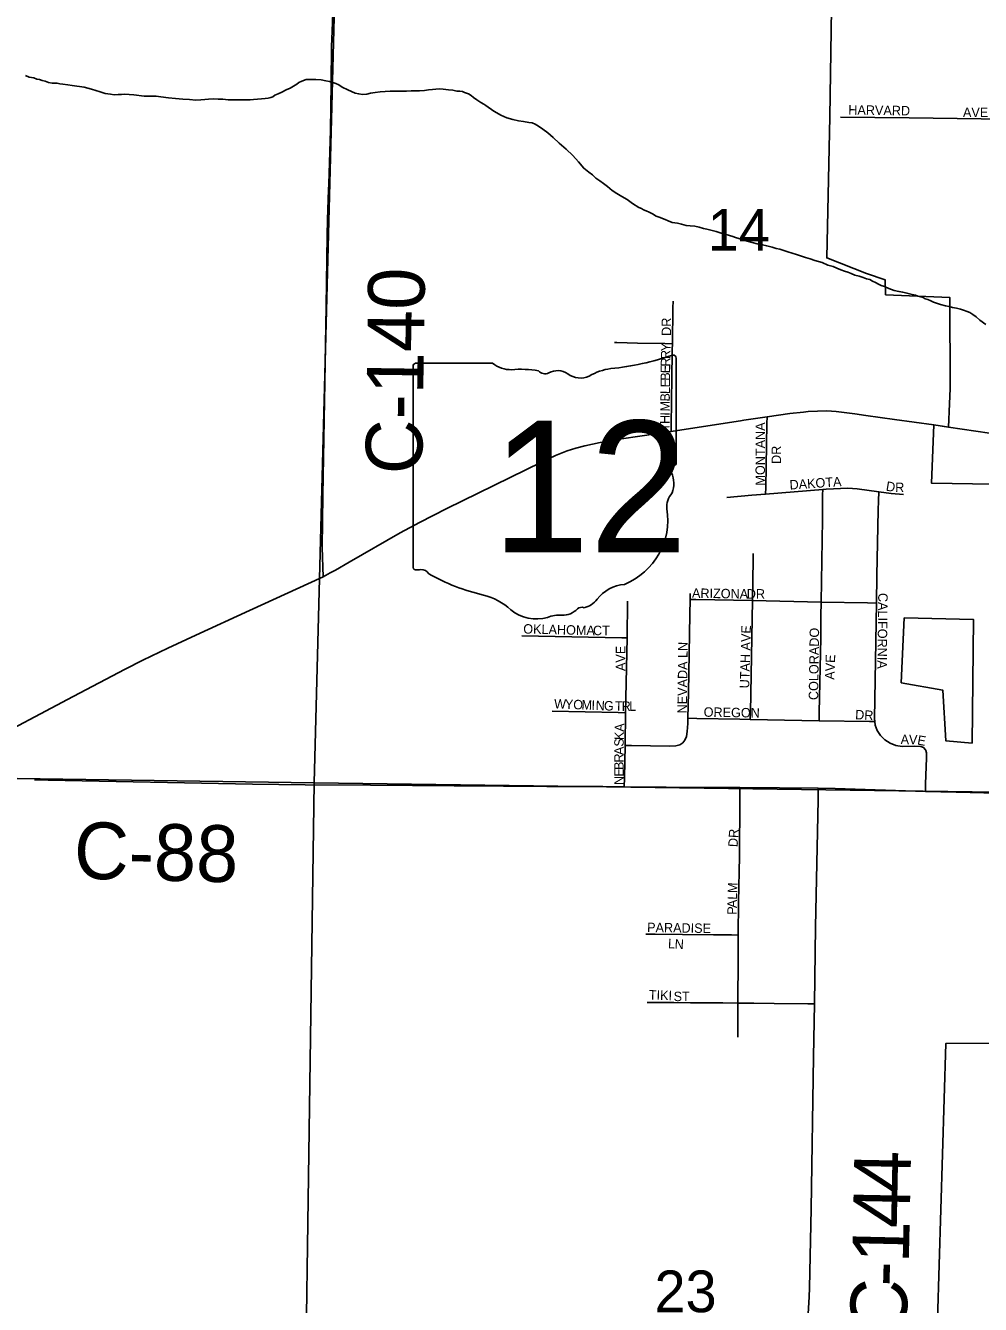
# Model space of a CAD drawing. Extents: x 1587405 to 1714697, y 1028970 to 1155083.
# Drawn here: x 1638921 to 1643974, y 1105700 to 1112465 of the extents above; entities that cross this region are included whole.
import ezdxf

# ---------------------------------------------------------------- set-up
doc = ezdxf.new("R2010")
doc.units = 0
for name, color, linetype in [('GM_X_City_Street', 7, 'Continuous'), ('GM_X_City_Street_Text', 7, 'Continuous'), ('GM_X_Corporation', 7, 'Continuous'), ('GM_X_County_Road', 7, 'Continuous'), ('GM_X_County_Road_Text', 7, 'Continuous'), ('GM_X_Minor_Lake', 7, 'Continuous'), ('GM_X_Minor_River', 7, 'Continuous'), ('GM_X_Section', 7, 'Continuous'), ('GM_X_Section_Text', 7, 'Continuous'), ('GM_X_State_Location', 7, 'Continuous'), ('GM_X_State_Route', 7, 'Continuous'), ('GM_X_State_Shield', 7, 'Continuous'), ('GM_X_Township_Subdivision', 7, 'Continuous'), ('GM_X_Township_Subdivision_Text', 7, 'Continuous')]:
    doc.layers.add(name, color=color, linetype=linetype)

msp = doc.modelspace()

# ---------------------------------------------------------------- linework, layer by layer
at = {"layer": 'GM_X_City_Street'}
msp.add_lwpolyline([(1643233.8, 1111981.5), (1643596.4, 1111976.6), (1644105.4, 1111969.6)], dxfattribs=at)
at = {"layer": 'GM_X_Corporation'}
for points in [[(1644042.3, 1110039), (1643714.4, 1110045.3), (1643728.2, 1110352.7), (1643805.6, 1110341.6), (1643811.1, 1110464.3), (1643813.5, 1110546.1), (1643812.2, 1111026.6), (1643472, 1111040.9), (1643469.3, 1111120.4), (1643370.5, 1111153.3), (1643160.9, 1111235.8), (1643177.8, 1111982.8), (1643191.4, 1112897.2)], [(1643720.1, 1104738.2), (1643791.6, 1107080.6), (1644063.9, 1107082.4)]]:
    msp.add_lwpolyline(points, dxfattribs=at)
at = {"layer": 'GM_X_County_Road'}
for points in [[(1640525.3, 1111626.5), (1640534, 1111912.1), (1640537.7, 1112157.8), (1640540.2, 1112354.5), (1640543, 1112436.5), (1640546.2, 1112533)], [(1640524.4, 1111598.6), (1640525.3, 1111626.5)], [(1640495.4, 1109549.8), (1640490, 1109705), (1640494.8, 1109978.8), (1640512, 1110978.3), (1640517.7, 1111355.1), (1640519.5, 1111437.1), (1640524.4, 1111598.6)], [(1638967.8, 1108475.6), (1639040.1, 1108474), (1640122.4, 1108451.8), (1640401.3, 1108448.6), (1640745.6, 1108446.1), (1641188.3, 1108443.2), (1641450.8, 1108441.6), (1641680.3, 1108439.2), (1641860.8, 1108439.5), (1641975.5, 1108439), (1642089.1, 1108438.2)], [(1642089.1, 1108438.2), (1642533.2, 1108435), (1642701.7, 1108434.2)], [(1642701.7, 1108434.2), (1642910.4, 1108433.4), (1643115.7, 1108430.5)], [(1643095.4, 1107289.3), (1643101.8, 1107697.5), (1643114.5, 1108369.7), (1643115.7, 1108430.5)], [(1643115.7, 1108430.5), (1643205.5, 1108429.2), (1643682.9, 1108413.7)], [(1643682.9, 1108413.7), (1643844.9, 1108410.2), (1643992.3, 1108405.8), (1644030, 1108405.1)], [(1642966.4, 1105261.2), (1642979, 1105286.3), (1642985.1, 1105300.4), (1642997.6, 1105333.1), (1643005.6, 1105356), (1643015.4, 1105383.7), (1643022.7, 1105407.3), (1643037.5, 1105464.1), (1643047, 1105508.2), (1643048.5, 1105518.5), (1643058.8, 1105589), (1643066.6, 1105710.1), (1643067.5, 1105739), (1643070, 1105788.2), (1643078.9, 1106205.4), (1643091, 1107008.8), (1643095.4, 1107289.3)]]:
    msp.add_lwpolyline(points, dxfattribs=at)
at = {"layer": 'GM_X_Minor_Lake'}
for points in [[(1643569.8, 1109332.9), (1643554.8, 1108988.2), (1643774.8, 1108949.6), (1643791.4, 1108680.5)], [(1643569.8, 1109332.9), (1643936.9, 1109323.5), (1643929.6, 1108669.6), (1643791.4, 1108680.5), (1643774.8, 1108949.6), (1643554.8, 1108988.2), (1643569.8, 1109332.9)], [(1643791.4, 1108680.5), (1643929.6, 1108669.6), (1643936.9, 1109323.5), (1643569.8, 1109332.9)]]:
    msp.add_lwpolyline(points, dxfattribs=at)
at = {"layer": 'GM_X_Minor_River'}
for points in [[(1638920.5, 1112201.4), (1638940.3, 1112193), (1638964.3, 1112188.5), (1638980.3, 1112182.1), (1638994.3, 1112179.8), (1639008.2, 1112175.5), (1639024.2, 1112171.2), (1639042.1, 1112164.8), (1639062.1, 1112160.4), (1639076.1, 1112160.1), (1639088.2, 1112159.9), (1639102.2, 1112157.6), (1639118.2, 1112155.3), (1639144.2, 1112152.7), (1639168.2, 1112148.2), (1639230.2, 1112138.9), (1639250.2, 1112134.5), (1639270.1, 1112128.1), (1639292.1, 1112121.6), (1639316, 1112115.1), (1639342, 1112106.6), (1639370, 1112102), (1639390, 1112099.6), (1639410.1, 1112101.2), (1639428.1, 1112100.8), (1639444.2, 1112102.5), (1639494.3, 1112099.5), (1639548.4, 1112092.4), (1639574.4, 1112091.9), (1639612.5, 1112091.1), (1639636.6, 1112088.6), (1639676.6, 1112083.8), (1639714.6, 1112079), (1639752.7, 1112076.2), (1639788.8, 1112073.5), (1639822.8, 1112070.8), (1639849, 1112072.2), (1639869.1, 1112073.8), (1639889.2, 1112075.4), (1639913.3, 1112077), (1639939.3, 1112076.4), (1639965.4, 1112075.9), (1639993.5, 1112073.3), (1640021.5, 1112072.8), (1640037.6, 1112072.4), (1640053.6, 1112072.1), (1640071.7, 1112071.7), (1640089.8, 1112073.4), (1640109.8, 1112073), (1640127.9, 1112074.6), (1640148, 1112076.2), (1640170.1, 1112077.8), (1640188.2, 1112079.4), (1640204.3, 1112081.1), (1640218.5, 1112084.8), (1640228.6, 1112088.6), (1640240.8, 1112096.4), (1640257, 1112104.1), (1640277.2, 1112113.7)], [(1640277.2, 1112113.7), (1640299.5, 1112125.3), (1640321.8, 1112134.9), (1640356.4, 1112156.2), (1640366.6, 1112164.1), (1640382.8, 1112171.8), (1640405, 1112179.3), (1640431.1, 1112180.8), (1640457.2, 1112180.3), (1640485.2, 1112177.7), (1640509.2, 1112173.2), (1640529.2, 1112168.8), (1640547.2, 1112164.4), (1640563.1, 1112158.1), (1640579, 1112151.7), (1640596.8, 1112139.3), (1640626.6, 1112124.7), (1640646.5, 1112116.3), (1640664.4, 1112107.9), (1640684.4, 1112103.5), (1640704.4, 1112101.1), (1640726.5, 1112102.6), (1640746.7, 1112108.2), (1640770.8, 1112111.7), (1640797, 1112115.2), (1640823.1, 1112116.7), (1640851.2, 1112118.1), (1640877.3, 1112117.6), (1640911.5, 1112118.9), (1640937.5, 1112118.4), (1640961.6, 1112119.9), (1640981.7, 1112119.5), (1641005.8, 1112121), (1641031.9, 1112122.5), (1641054.1, 1112126.1), (1641074.2, 1112127.6), (1641092.3, 1112129.3), (1641110.4, 1112130.9), (1641130.4, 1112128.5), (1641158.4, 1112125.9), (1641182.5, 1112123.5), (1641202.4, 1112119), (1641218.5, 1112118.7), (1641232.5, 1112116.4), (1641244.4, 1112112.2), (1641254.4, 1112108), (1641264.3, 1112103.7), (1641278.2, 1112095.4), (1641292, 1112085.1), (1641309.9, 1112072.7), (1641329.6, 1112058.3), (1641345.5, 1112049.9), (1641357.4, 1112041.7), (1641398.9, 1112012.8), (1641414.8, 1112004.4), (1641436.6, 1111991.9), (1641468.5, 1111977.2), (1641500.4, 1111968.6), (1641530.3, 1111962), (1641556.3, 1111957.4), (1641584.3, 1111952.8), (1641602.4, 1111950.5), (1641618.3, 1111944.1), (1641636.1, 1111933.7), (1641657.9, 1111917.2), (1641685.6, 1111898.6), (1641713.2, 1111874), (1641744.7, 1111843.3), (1641782.2, 1111812.4), (1641817.6, 1111777.6), (1641847, 1111744.9), (1641874.4, 1111710.2), (1641902.1, 1111689.6), (1641921.8, 1111675.2), (1641939.6, 1111658.8), (1641959.3, 1111644.3), (1641979.1, 1111629.9), (1642000.8, 1111613.4), (1642024.5, 1111592.9), (1642050.3, 1111576.3), (1642076, 1111561.7), (1642103.8, 1111545.1), (1642133.5, 1111524.5), (1642167.2, 1111503.7), (1642181.1, 1111497.4), (1642191, 1111491.2), (1642204.9, 1111484.9), (1642220.8, 1111478.6), (1642238.7, 1111470.2), (1642258.5, 1111457.7), (1642278.4, 1111449.3), (1642292.4, 1111445), (1642306.3, 1111438.7), (1642322.2, 1111432.4), (1642342.1, 1111424), (1642370.1, 1111419.4), (1642392.1, 1111414.9), (1642416.1, 1111408.4), (1642438.1, 1111406), (1642462.1, 1111403.5), (1642486.1, 1111399)], [(1642486.1, 1111399), (1642508.1, 1111392.5), (1642526, 1111388.1), (1642575.9, 1111375.1), (1642601.8, 1111366.5), (1642623.8, 1111362.1), (1642645.8, 1111355.6), (1642663.7, 1111349.2), (1642677.6, 1111344.9), (1642695.6, 1111338.6), (1642715.5, 1111332.1), (1642739.5, 1111325.6), (1642765.4, 1111317.1), (1642793.3, 1111310.5), (1642821.3, 1111305.9), (1642843.3, 1111299.5), (1642871.2, 1111292.9), (1642893.2, 1111286.4), (1642913.2, 1111282), (1642933.1, 1111275.6), (1642955, 1111269.1), (1642976.9, 1111260.6), (1643000.9, 1111254.1), (1643026.8, 1111245.6), (1643048.7, 1111239.1), (1643072.7, 1111230.6), (1643098.6, 1111222.1), (1643136.5, 1111211.3), (1643166.3, 1111198.6), (1643194.2, 1111190.1), (1643214.1, 1111181.6), (1643236, 1111173.2), (1643254, 1111166.8), (1643271.9, 1111160.4), (1643289.8, 1111154), (1643309.7, 1111145.6), (1643331.6, 1111139.1), (1643353.6, 1111132.7), (1643371.5, 1111126.3), (1643389.5, 1111121.9), (1643403.4, 1111113.6), (1643419.3, 1111105.3), (1643435.1, 1111096.9), (1643449.1, 1111090.6), (1643467, 1111084.2), (1643488.8, 1111073.8), (1643516.7, 1111063.2), (1643542.7, 1111058.6), (1643562.7, 1111054.2), (1643584.7, 1111049.8), (1643612.6, 1111043.2), (1643630.6, 1111038.8), (1643642.6, 1111034.5), (1643670.5, 1111025.9), (1643682.4, 1111019.7), (1643696.4, 1111015.4), (1643712.3, 1111009.1), (1643726.2, 1111002.8), (1643742.1, 1110996.4), (1643762.1, 1110990), (1643790, 1110983.4), (1643808, 1110979), (1643826, 1110974.7), (1643847.9, 1110970.2), (1643867.9, 1110965.8), (1643883.8, 1110959.4), (1643903.8, 1110953), (1643917.7, 1110946.7), (1643933.5, 1110936.4), (1643951.3, 1110924), (1643971.1, 1110907.5), (1644002.7, 1110884.8)]]:
    msp.add_lwpolyline(points, dxfattribs=at)
at = {"layer": 'GM_X_Section'}
for points in [[(1640585.8, 1113725.9), (1640448.7, 1108458.5), (1635128.6, 1108536.3), (1635183.5, 1113790.7)], [(1645830.1, 1113663.1), (1645734.9, 1108387.2), (1640448.7, 1108458.5), (1640585.8, 1113725.9)], [(1635128.6, 1108536.3), (1640448.7, 1108458.5), (1640371.5, 1103190.4), (1635067.7, 1103292.1)], [(1640448.7, 1108458.5), (1645734.9, 1108387.2), (1645653.7, 1103119), (1640371.5, 1103190.4)]]:
    msp.add_lwpolyline(points, close=True, dxfattribs=at)
at = {"layer": 'GM_X_State_Route'}
for points in [[(1642703.6, 1110374.1), (1642722.2, 1110377), (1642844.8, 1110395.1)], [(1642844.8, 1110395.1), (1642965.4, 1110412.7), (1643038, 1110420.4)], [(1643038, 1110420.4), (1643063.2, 1110423.1), (1643112.5, 1110426.3), (1643161.9, 1110426.4), (1643211.2, 1110423.1), (1643309, 1110411.6), (1643368.2, 1110403.1)], [(1643368.2, 1110403.1), (1643519.8, 1110381.5), (1643728.2, 1110352.7)], [(1640532.8, 1109569.6), (1640561.2, 1109584.6), (1640634.2, 1109626.3), (1640904, 1109781.4), (1641004.8, 1109836.3), (1641151.1, 1109910), (1641650.7, 1110156.3), (1641725.3, 1110190.4), (1641786.3, 1110215), (1641833.3, 1110230.4), (1641881.1, 1110242.7), (1641961.5, 1110259.1), (1642074.7, 1110278.5), (1642269.2, 1110307.2), (1642337.8, 1110317.7), (1642576.6, 1110354.2), (1642703.6, 1110374.1)], [(1643728.2, 1110352.7), (1643784.3, 1110344.9), (1643805.6, 1110341.6)], [(1643805.6, 1110341.6), (1644022.4, 1110309.5), (1644062.4, 1110303.6), (1644369.3, 1110258.6), (1644458.2, 1110245), (1644628.1, 1110215.4), (1644757.9, 1110189.2)], [(1638374.9, 1108491.3), (1638476.6, 1108546.6), (1638679.7, 1108654.1), (1639172.6, 1108916.3), (1639447.6, 1109060.6), (1639541.3, 1109107.8), (1639673.4, 1109170.8), (1639822.6, 1109241.1), (1640106, 1109371.7), (1640495.4, 1109549.8), (1640532.8, 1109569.6)]]:
    msp.add_lwpolyline(points, dxfattribs=at)
at = {"layer": 'GM_X_State_Shield'}
for p, q in [((1640971.4, 1110660.5), (1640971.4, 1109603.9)), ((1641392.8, 1110678.7), (1640985.1, 1110678.7)), ((1642363.6, 1110152.1), (1642363.6, 1110704.9)), ((1642363.4, 1110152.3), (1642363.6, 1110152.1))]:
    msp.add_line(p, q, dxfattribs=at)
for centre, radius, start, end in [((1640987.4, 1110662.7), 16.1, 98.1301, 188.1301), ((1641489.9, 1110801.3), 156.4, 231.61951, 271.11188), ((1641867.7, 1112119.2), 1476.4, 275.84447, 288.90645), ((1642348.1, 1110707.2), 15.5, 351.86209, 97.738), ((1641541.8, 1110085.5), 561.6, 80.48669, 94.98827), ((1641669.3, 1110668.2), 45.1, 219.79206, 297.10237), ((1641735.5, 1110546.1), 93.8, 54.46668, 119.14113), ((1641856.6, 1110713.6), 112.9, 233.85621, 294.82819), ((1642056, 1110355.9), 297, 97.34618, 120.76885), ((1642360, 1110111.5), 24, 107.94398, 210.33697), ((1642347, 1110150), 16.6, 289.60381, 7.73413), ((1642207.4, 1110041.7), 144, 340.03296, 23.64957), ((1642419.1, 1109920.8), 104.8, 136.8065, 186.92959), ((1641950.4, 1109850.5), 369.3, 292.30889, 8.98584), ((1640987.5, 1109601.5), 16.3, 171.95839, 258.30661), ((1640990, 1109709.7), 124.2, 267.33899, 280.60386), ((1641015.4, 1109542.9), 44.8, 29.74838, 93.27175), ((1641580.7, 1110492.2), 1066.1, 240.41292, 257.1985), ((1642106.1, 1109307.2), 202.2, 94.40312, 142.57675), ((1641262.8, 1109129.2), 333.6, 47.18416, 75.83597), ((1641623.6, 1109537.7), 211.7, 230.70037, 286.29184), ((1641761.4, 1109458.5), 112.8, 268.77702, 315.54927), ((1641863.4, 1109356.2), 31.8, 65.75173, 132.64842), ((1641849.8, 1109501.5), 119.3, 282.87319, 323.27711), ((1641745.9, 1109172.3), 173.9, 85.69512, 111.20995)]:
    msp.add_arc(centre, radius, start, end, dxfattribs=at)
at = {"layer": 'GM_X_Township_Subdivision'}
for points in [[(1642343.8, 1110782.1), (1642346.8, 1110972), (1642348, 1111008.1)], [(1642036.9, 1110787.9), (1642050, 1110788), (1642158.6, 1110785.8), (1642303.2, 1110782.9), (1642343.8, 1110782.1)], [(1642337.8, 1110317.7), (1642337.9, 1110333), (1642339.1, 1110496.5), (1642340.6, 1110588.3), (1642343.3, 1110752.2), (1642343.8, 1110782.1)], [(1642836.7, 1109986.2), (1642837.8, 1110022.3), (1642844.1, 1110359.8), (1642844.8, 1110395.1)], [(1642632.7, 1109969.3), (1642763.9, 1109980.4), (1642836.7, 1109986.2)], [(1642836.7, 1109986.2), (1643139.2, 1110010.4)], [(1643130.5, 1109415.7), (1643138.1, 1109851.6), (1643139, 1109983.1), (1643139.2, 1110010.4)], [(1643139.2, 1110010.4), (1643157.8, 1110012), (1643272.8, 1110017.7), (1643322, 1110015.1), (1643437, 1109998.8)], [(1643423.7, 1109409.8), (1643426.2, 1109556.1), (1643432.9, 1109901.4), (1643435, 1109950.6), (1643437, 1109998.8)], [(1643437, 1109998.8), (1643501.3, 1109989.8), (1643566.7, 1109983.8)], [(1642767.3, 1109422.9), (1642771.4, 1109639), (1642771.2, 1109671.9)], [(1642437.6, 1109429.5), (1642438.6, 1109460.7)], [(1642104.2, 1109226), (1642106.8, 1109420.8)], [(1642426.3, 1108800.4), (1642428.5, 1108937.3), (1642435.8, 1109348.9), (1642437.6, 1109429.5)], [(1642437.6, 1109429.5), (1642468.1, 1109428.9), (1642767.3, 1109422.9)], [(1642755.6, 1108794.2), (1642756.4, 1108833.8), (1642767.3, 1109422.9)], [(1642767.3, 1109422.9), (1643130.5, 1109415.7)], [(1643120.6, 1108788), (1643121.5, 1108832), (1643129.6, 1109226.7), (1643129.3, 1109341.8), (1643130.5, 1109415.7)], [(1643130.5, 1109415.7), (1643377.1, 1109410.7), (1643423.7, 1109409.8)], [(1643415, 1108783.2), (1643413.4, 1108800), (1643423.7, 1109409.8)], [(1641546.5, 1109236.5), (1642076.1, 1109226.5), (1642104.2, 1109226)], [(1642096.6, 1108830.3), (1642104.2, 1109226)], [(1641708, 1108838.3), (1642057, 1108831.1), (1642096.6, 1108830.3)], [(1642093.3, 1108657.2), (1642096.6, 1108830.3)], [(1642093.3, 1108657.2), (1642127, 1108656.6), (1642328.6, 1108653.2), (1642362, 1108655.5), (1642383.2, 1108660.5), (1642398.8, 1108670.9), (1642409.8, 1108684.5), (1642418.2, 1108705.1), (1642422.8, 1108731.4), (1642425.8, 1108772.3), (1642426.3, 1108800.4)], [(1642426.3, 1108800.4), (1642472.9, 1108799.6), (1642701.6, 1108795.2), (1642755.6, 1108794.2)], [(1642755.6, 1108794.2), (1643028.2, 1108789.5), (1643120.6, 1108788)], [(1643120.6, 1108788), (1643387.5, 1108783.7), (1643415, 1108783.2)], [(1643684.7, 1108629.6), (1643683.4, 1108634.1), (1643672.9, 1108646.3), (1643658, 1108651.7), (1643624.9, 1108652.3), (1643559.1, 1108651.3), (1643526.7, 1108656.4), (1643496.1, 1108668.3), (1643468.3, 1108685.8), (1643444.8, 1108708.7), (1643427.2, 1108736.4), (1643417.2, 1108764.1), (1643415, 1108783.2)], [(1642089.1, 1108438.2), (1642090, 1108485.7), (1642093.3, 1108657.2)], [(1643682.9, 1108413.7), (1643684, 1108453.9), (1643687.8, 1108590.4), (1643687.8, 1108618.4), (1643684.7, 1108629.6)], [(1642692.6, 1107653.8), (1642694.6, 1107829.9), (1642698.2, 1108069.2), (1642698.7, 1108118.4), (1642700.7, 1108321.6), (1642701.6, 1108383.4), (1642701.7, 1108434.2)], [(1642202.5, 1107658), (1642253.1, 1107658.2), (1642396.9, 1107657.2), (1642561.4, 1107655.3), (1642656.9, 1107654.2), (1642692.6, 1107653.8)], [(1642689.9, 1107294.3), (1642689.8, 1107305.3), (1642692.7, 1107518.4), (1642692.3, 1107626.6), (1642692.6, 1107653.8)], [(1642211.1, 1107297.5), (1642352.1, 1107296.4), (1642440.6, 1107295.8), (1642611.1, 1107294.8), (1642689.9, 1107294.3)], [(1642690.5, 1107113.9), (1642690.6, 1107223.3), (1642689.9, 1107294.3)], [(1642689.9, 1107294.3), (1642775, 1107293.4), (1642883.2, 1107292.4), (1643060.9, 1107289.9), (1643095.4, 1107289.3)]]:
    msp.add_lwpolyline(points, dxfattribs=at)

# ---------------------------------------------------------------- texts
at = {"layer": 'GM_X_City_Street_Text'}
for s, rotation, p in [('HARVARD', 359.17014, (1643274.5, 1111994.7)), ('AVE', 0.00001, (1643881.6, 1111981.5))]:
    msp.add_text(s, height=50, rotation=rotation, dxfattribs=at).set_placement(p)
at = {"layer": 'GM_X_County_Road_Text'}
for s, rotation, p in [('C-140', 89.17307, (1641019.2, 1110090.1)), ('C-88', 358.62866, (1639174.3, 1107953)), ('4', 88.91163, (1643602.8, 1106287.1)), ('4', 88.85818, (1643599.1, 1106102)), ('1', 88.6711, (1643594.8, 1105916.2)), ('-', 88.35435, (1643591.2, 1105791.2)), ('C', 87.23953, (1643579.1, 1105538.7))]:
    msp.add_text(s, height=300, rotation=rotation, dxfattribs=at).set_placement(p)
at = {"layer": 'GM_X_Section_Text'}
for s, p in [('14', (1642530.8, 1111274.4)), ('23', (1642249.2, 1105658.4))]:
    msp.add_text(s, height=221, rotation=0.00001, dxfattribs=at).set_placement(p)
at = {"layer": 'GM_X_State_Location'}
for s in ['s', 'r']:
    msp.add_text(s, height=1, dxfattribs=at).set_placement((1641651.8, 1110061.9))
msp.add_text('12', height=1, rotation=0.00001, dxfattribs=at).set_placement((1641400, 1109989.2))
at = {"layer": 'GM_X_State_Shield'}
msp.add_text('12', height=696.1, dxfattribs=at).set_placement((1641388.1, 1109678.4))
at = {"layer": 'GM_X_Township_Subdivision_Text'}
for s, rotation, p in [('DR', 90, (1642337.2, 1110823.7)), ('R', 89.33195, (1642332.8, 1110700.6)), ('Y', 86.74135, (1642333.2, 1110739.6)), ('E', 89.33297, (1642331.9, 1110625.8)), ('R', 89.33195, (1642332.3, 1110661)), ('E', 89.31696, (1642331.1, 1110550.9)), ('B', 89.33195, (1642331.5, 1110586.2)), ('L', 89.34428, (1642330.6, 1110515.8)), ('M', 89.3395, (1642329.6, 1110423.4)), ('B', 89.34424, (1642330.2, 1110476.2)), ('H', 89.34421, (1642328.8, 1110357.3)), ('I', 89.30077, (1642329.3, 1110401.3)), ('T', 89.34428, (1642328.4, 1110322.1)), ('MONTANA', 90, (1642833.8, 1110031.7)), ('DR', 90, (1642918.9, 1110146.1)), ('DAKOTA', 3.87746, (1642965.7, 1110010.3)), ('D', 350.78198, (1643471.4, 1110005.4)), ('R', 359.18787, (1643522.6, 1109997.6)), ('ARIZONA', 359.07294, (1642447.3, 1109438.3)), ('DR', 0.00001, (1642737.6, 1109433.9)), ('CALIFORNIA', 269.3183, (1643433.4, 1109464)), ('OKLAHOMA', 358.58638, (1641554.2, 1109249.1)), ('CT', 0.00001, (1641923.6, 1109240.3)), ('UTAH AVE', 88.38424, (1642750.2, 1108958.3)), ('COLORADO', 89.24588, (1643115.4, 1108896.6)), ('AVE', 90, (1642094.6, 1109050.5)), ('NEVADA LN', 89.29384, (1642420.2, 1108825.9)), ('AVE', 88.02609, (1643201.3, 1109003.8)), ('W', 357.77995, (1641717.2, 1108853.1)), ('Y', 357.76968, (1641774.3, 1108850.9)), ('O', 357.76968, (1641818.3, 1108849.1)), ('M', 357.7771, (1641862.2, 1108847.4)), ('I', 357.80084, (1641915, 1108845.4)), ('N', 357.76968, (1641937, 1108844.5)), ('G', 357.76968, (1641980.9, 1108842.8)), ('T', 358.93949, (1642039.2, 1108840.6)), ('R', 359.94658, (1642075.4, 1108839.9)), ('L', 359.99563, (1642115, 1108839.9)), ('OREGON', 359.01074, (1642509.1, 1108809.1)), ('DR', 356.81008, (1643310.1, 1108795.9)), ('A', 87.96706, (1642088.3, 1108728.8)), ('K', 87.98891, (1642086.7, 1108684.8)), ('A', 359.69396, (1643551.5, 1108663.9)), ('V', 357.83604, (1643595.1, 1108663.7)), ('E', 350.0031, (1643637.3, 1108662.2)), ('S', 88.68873, (1642085.9, 1108649.8)), ('A', 89.84697, (1642085.8, 1108606.1)), ('R', 89.99405, (1642085.8, 1108566.5)), ('B', 89.9757, (1642085.8, 1108526.9)), ('E', 89.99561, (1642085.8, 1108491.7)), ('N', 89.97813, (1642085.8, 1108447.7)), ('DR', 86.98841, (1642689.2, 1108118.2)), ('M', 87.52231, (1642686.7, 1107875.1)), ('A', 89.47536, (1642685, 1107796.4)), ('L', 87.7869, (1642685.4, 1107840)), ('P', 89.75409, (1642684.8, 1107761.2)), ('PARADISE', 359.14388, (1642209.9, 1107669.5)), ('L', 356.66562, (1642319.6, 1107584.5)), ('N', 357.01016, (1642355, 1107582.5)), ('TIKI', 357.95571, (1642218.7, 1107313.1)), ('ST', 0.00001, (1642350.4, 1107304.3))]:
    msp.add_text(s, height=50, rotation=rotation, dxfattribs=at).set_placement(p)

doc.saveas('drawing.dxf')
